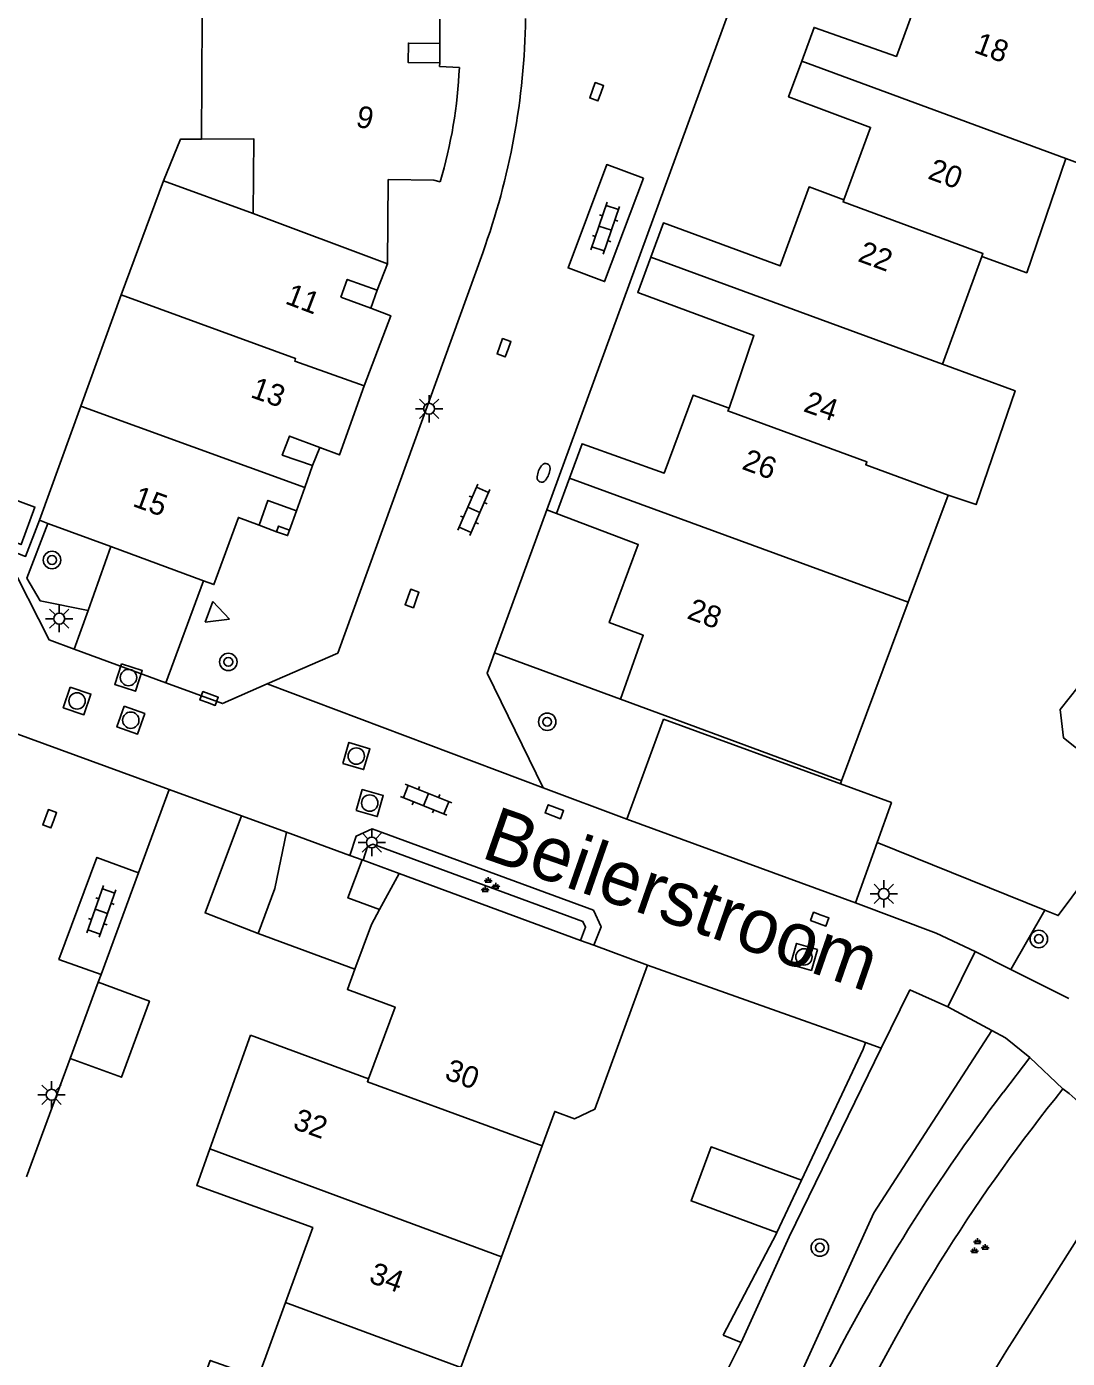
# Model space of a CAD drawing. Extents: x 131000 to 133013, y 393000 to 396501.
# Drawn here: x 131747.2 to 131794.9, y 395340.1 to 395401.1 of the extents above; entities that cross this region are included whole.
import ezdxf

# ---------------------------------------------------------------- set-up
doc = ezdxf.new("R2010")
doc.units = 0
for name, color, linetype in [('gg-afsc-erfafscheiding', 7, 'Continuous'), ('gg-afsc-hekwerk', 7, 'Continuous'), ('gg-afsc-muur', 7, 'Continuous'), ('gg-anno-huisnummerreeks BGT', 7, 'Continuous'), ('gg-anno-openbare ruimte label', 7, 'Continuous'), ('gg-bbg-bijgebouw', 7, 'Continuous'), ('gg-bbg-gedigitaliseerde bebouwing', 7, 'Continuous'), ('gg-bbg-gedigitaliseerde bijgebouw', 7, 'Continuous'), ('gg-bbg-hoofdgebouw', 7, 'Continuous'), ('gg-bbg-luifel en loopbrug', 7, 'Continuous'), ('gg-bbg-onder overbouw', 7, 'Continuous'), ('gg-bbg-overig bouwwerk', 7, 'Continuous'), ('gg-bbg-pand overbouw', 7, 'Continuous'), ('gg-bbg-pilaar onder overbouw', 7, 'Continuous'), ('gg-bbg-pilaar pand', 7, 'Continuous'), ('gg-bbg-tussenscheiding', 7, 'Continuous'), ('gg-knt-verharding', 7, 'Continuous'), ('gg-knt-verharding nz', 7, 'Continuous'), ('gt-grn-groengrens', 7, 'Continuous'), ('gt-grn-vlakafsluiter', 7, 'Continuous'), ('gt-grn-weggrens', 7, 'Continuous'), ('gt-symb-boom', 7, 'Continuous'), ('gt-symb-brandkraan', 7, 'Continuous'), ('gt-symb-groenvak', 7, 'Continuous'), ('gt-symb-klinker verharding', 7, 'Continuous'), ('gt-symb-kolk', 7, 'Continuous'), ('gt-symb-lichtmast', 7, 'Continuous'), ('gt-symb-rioolschacht', 7, 'Continuous'), ('gt-symb-waterafsluiter', 7, 'Continuous')]:
    doc.layers.add(name, color=color, linetype=linetype)

# ---------------------------------------------------------------- blocks, each defined once
blk = doc.blocks.new('gt0-GRVAK')
at = {"layer": 'gt-symb-groenvak'}
for p, q in [((-0.11, 0.189), (-0.228, 0.24)), ((-0.182, 0.153), (0.088, 0.153)), ((-0.091, 0.211), (-0.156, 0.322)), ((-0.047, 0.214), (-0.047, 0.393)), ((-0.004, 0.211), (0.061, 0.322)), ((0.015, 0.189), (0.133, 0.24)), ((0.262, -0.052), (0.197, 0.059)), ((0.305, -0.049), (0.305, 0.13)), ((0.349, -0.052), (0.414, 0.059)), ((-0.245, -0.228), (-0.363, -0.177)), ((-0.318, -0.264), (-0.047, -0.264)), ((-0.226, -0.206), (-0.291, -0.095)), ((-0.183, -0.203), (-0.183, -0.024)), ((-0.139, -0.206), (-0.074, -0.095)), ((-0.12, -0.228), (-0.002, -0.177)), ((0.243, -0.074), (0.125, -0.023)), ((0.17, -0.11), (0.441, -0.11)), ((0.368, -0.074), (0.486, -0.023))]:
    blk.add_line(p, q, dxfattribs=at)
blk = doc.blocks.new('gt0-BOOM')
at = {"layer": 'gt-symb-boom'}
for radius in [0.4, 0.2]:
    blk.add_circle((0, 0), radius, dxfattribs=at)
blk = doc.blocks.new('gt0-KL1')
at = {"layer": 'gt-symb-klinker verharding'}
for p, q in [((-1.15, 0.3), (1.15, 0.3)), ((-1, -0.3), (-1, 0.3)), ((-0.5, 0.3), (-0.5, 0.45)), ((0, -0.3), (0, 0.3)), ((0.5, 0.3), (0.5, 0.45)), ((1, -0.3), (1, 0.3)), ((-1.15, -0.3), (1.15, -0.3)), ((-0.5, -0.45), (-0.5, -0.3)), ((0.5, -0.45), (0.5, -0.3))]:
    blk.add_line(p, q, dxfattribs=at)
blk = doc.blocks.new('gt0-KOLK')
at = {"layer": 'gt-symb-kolk'}
blk.add_lwpolyline([(0, 0), (0.375, 0), (0.375, 0.4), (-0.375, 0.4), (-0.375, 0), (0, 0)], dxfattribs=at)
blk = doc.blocks.new('gt0-LMAST')
at = {"layer": 'gt-symb-lichtmast'}
for p, q in [((-0.005, 0.246), (-0.005, 0.621)), ((-0.182, 0.173), (-0.447, 0.438)), ((0.172, 0.173), (0.437, 0.438)), ((-0.255, -0.004), (-0.63, -0.004)), ((-0.182, -0.181), (-0.447, -0.446)), ((-0.005, -0.254), (-0.005, -0.629)), ((0.437, -0.446), (0.172, -0.181)), ((0.245, -0.004), (0.62, -0.004))]:
    blk.add_line(p, q, dxfattribs=at)
blk.add_circle((-0.005, -0.004), 0.25, dxfattribs=at)
blk = doc.blocks.new('gt0-BR')
at = {"layer": 'gt-symb-brandkraan'}
for centre, radius, start, end in [((-0.244, 0), 0.206, 107.56694, 252.43307), ((0.599, -2.664), 3, 106.89205, 107.56694), ((0, -0.691), 0.938, 73.10799, 106.89205), ((-0.599, -2.664), 3, 72.43309, 73.10799), ((0.244, 0), 0.206, 287.56695, 72.43309), ((0.599, 2.664), 3, 252.43307, 253.10797), ((0, 0.691), 0.938, 253.10797, 286.89206), ((-0.599, 2.664), 3, 286.89206, 287.56695)]:
    blk.add_arc(centre, radius, start, end, dxfattribs=at)
blk = doc.blocks.new('gt0-RS')
at = {"layer": 'gt-symb-rioolschacht'}
blk.add_lwpolyline([(-0.5, -0.5), (0.5, -0.5), (0.5, 0.5), (-0.5, 0.5)], close=True, dxfattribs=at)
blk.add_circle((0, 0), 0.375, dxfattribs=at)
blk = doc.blocks.new('gt0-WAFSL')
at = {"layer": 'gt-symb-waterafsluiter'}
for p, q in [((-0.5, -0.333), (0, 0.667)), ((0, 0.667), (0.5, -0.333)), ((0.5, -0.333), (-0.5, -0.333))]:
    blk.add_line(p, q, dxfattribs=at)

msp = doc.modelspace()

# ---------------------------------------------------------------- linework, layer by layer
at = {"layer": 'gg-afsc-erfafscheiding'}
for p, q in [((131784.469, 395366.427), (131784.522, 395366.563)), ((131793.843, 395360.635), (131786.151, 395363.731)), ((131777.414, 395335.849), (131779.916, 395340.815)), ((131779.916, 395340.815), (131779.098, 395341.164))]:
    msp.add_line(p, q, dxfattribs=at)
for points in [[(131746.259, 395377.182), (131747.113, 395376.853), (131747.751, 395378.511)], [(131805.115, 395373.875), (131805.055, 395373.792), (131801.659, 395369.755), (131798.886, 395366.33), (131794.45, 395360.391), (131793.843, 395360.635)]]:
    msp.add_lwpolyline(points, dxfattribs=at)
at = {"layer": 'gg-afsc-hekwerk'}
msp.add_line((131779.098, 395341.164), (131781.536, 395345.812), dxfattribs=at)
at = {"layer": 'gg-afsc-muur'}
for p, q in [((131775.628, 395358.118), (131785.616, 395354.573)), ((131785.509, 395354.27), (131782.684, 395348.255)), ((131785.509, 395354.27), (131785.616, 395354.573)), ((131781.558, 395345.86), (131781.536, 395345.812))]:
    msp.add_line(p, q, dxfattribs=at)
at = {"layer": 'gg-bbg-bijgebouw'}
for p, q in [((131759.07, 395364.218), (131757.008, 395364.956)), ((131750.447, 395357.331), (131749.163, 395353.842)), ((131782.684, 395348.255), (131781.558, 395345.86))]:
    msp.add_line(p, q, dxfattribs=at)
for points in [[(131757.008, 395364.956), (131755.343, 395360.51), (131757.772, 395359.571)], [(131757.772, 395359.571), (131758.535, 395361.632), (131759.07, 395364.218)], [(131749.163, 395353.842), (131751.505, 395352.982), (131752.787, 395356.472), (131750.447, 395357.331)]]:
    msp.add_lwpolyline(points, dxfattribs=at)
at = {"layer": 'gg-bbg-gedigitaliseerde bebouwing'}
for p, q in [((131755.18, 395395.98), (131755.205, 395401.54)), ((131751.49, 395388.84), (131753.43, 395394.07)), ((131753.43, 395394.07), (131757.55, 395392.57)), ((131790.949, 395390.6), (131789.14, 395385.67)), ((131749.645, 395383.744), (131751.49, 395388.84)), ((131747.751, 395378.511), (131749.645, 395383.744)), ((131789.404, 395379.665), (131787.575, 395374.755)), ((131787.575, 395374.755), (131784.522, 395366.563)), ((131768.926, 395344.753), (131770.789, 395349.829)), ((131767.061, 395339.676), (131768.926, 395344.753))]:
    msp.add_line(p, q, dxfattribs=at)
for points in [[(131794.806, 395395.086), (131800.402, 395393.026), (131801.345, 395395.594), (131799.024, 395396.446), (131798.225, 395398.172), (131798.65, 395399.33)], [(131757.55, 395392.57), (131757.58, 395395.99), (131755.18, 395395.98)], [(131794.806, 395395.086), (131793.011, 395389.855), (131790.949, 395390.6)], [(131789.14, 395385.67), (131792.477, 395384.443), (131790.686, 395379.225), (131789.404, 395379.665)], [(131770.789, 395349.829), (131771.37, 395351.41), (131772.27, 395351.08), (131773.21, 395351.51), (131775.628, 395358.118)]]:
    msp.add_lwpolyline(points, dxfattribs=at)
at = {"layer": 'gg-bbg-gedigitaliseerde bijgebouw'}
msp.add_lwpolyline([(131781.558, 395345.86), (131777.623, 395347.314), (131778.536, 395349.788), (131782.684, 395348.255)], dxfattribs=at)
at = {"layer": 'gg-bbg-hoofdgebouw'}
for p, q in [((131766.102, 395401.48), (131766.098, 395400.363)), ((131763.707, 395390.269), (131763.74, 395394.127)), ((131763.23, 395389.05), (131763.707, 395390.269)), ((131760.265, 395381.012), (131759.913, 395380.006)), ((131771.451, 395378.825), (131772.044, 395380.435)), ((131759.913, 395380.006), (131759.538, 395378.936)), ((131747.751, 395378.511), (131748.141, 395378.367)), ((131748.141, 395378.367), (131751.024, 395377.304)), ((131751.024, 395377.304), (131755.271, 395375.737)), ((131774.383, 395370.304), (131776.411, 395369.556)), ((131784.522, 395366.563), (131776.411, 395369.556)), ((131763.341, 395360.661), (131764.247, 395362.315)), ((131772.553, 395359.252), (131764.247, 395362.315)), ((131773.163, 395359.027), (131772.553, 395359.252)), ((131775.628, 395358.118), (131773.163, 395359.027)), ((131755.559, 395349.702), (131757.419, 395354.902)), ((131757.419, 395354.902), (131762.83, 395352.9))]:
    msp.add_line(p, q, dxfattribs=at)
for points in [[(131791.551, 395404.957), (131791.51, 395404.679), (131790.681, 395402.466), (131788.34, 395403.324), (131787.035, 395399.771), (131783.258, 395401.101), (131782.692, 395399.551)], [(131766.999, 395399.265), (131766.095, 395399.313), (131766.097, 395399.474)], [(131784.629, 395393.201), (131785.849, 395396.515), (131782.092, 395397.91), (131782.692, 395399.551)], [(131763.74, 395394.127), (131765.822, 395394.093), (131766.122, 395394.022)], [(131784.629, 395393.201), (131783.03, 395393.79), (131781.701, 395390.164), (131776.357, 395392.141), (131775.777, 395390.573)], [(131779.362, 395383.651), (131780.505, 395386.981), (131775.176, 395388.951), (131775.777, 395390.573)], [(131762.938, 395388.228), (131763.854, 395387.88), (131762.634, 395384.671)], [(131760.604, 395381.844), (131761.504, 395381.506), (131762.634, 395384.671)], [(131779.362, 395383.651), (131777.717, 395384.241), (131776.391, 395380.672), (131772.624, 395382.013), (131772.044, 395380.435)], [(131757.815, 395378.29), (131756.868, 395378.641), (131755.745, 395375.562), (131755.271, 395375.737)], [(131771.451, 395378.825), (131775.201, 395377.405), (131773.87, 395373.815), (131775.432, 395373.236), (131774.383, 395370.304)], [(131762.21, 395357.931), (131762.964, 395359.973), (131763.341, 395360.661)], [(131762.83, 395352.9), (131764.051, 395356.197), (131761.867, 395357.004), (131762.21, 395357.931)], [(131755.559, 395349.702), (131754.958, 395348.023), (131760.282, 395346.085), (131759.032, 395342.651)], [(131755.857, 395334.011), (131757.126, 395337.498), (131754.955, 395338.288), (131755.577, 395339.998), (131757.783, 395339.219), (131759.032, 395342.651)]]:
    msp.add_lwpolyline(points, dxfattribs=at)
msp.add_arc((131745.202, 395400.216), 21.817, 343.50649, 357.50153, dxfattribs=at)
at = {"layer": 'gg-bbg-luifel en loopbrug'}
for p, q in [((131759.07, 395364.218), (131761.982, 395363.147)), ((131761.982, 395363.147), (131762.539, 395362.942)), ((131757.772, 395359.571), (131762.21, 395357.931))]:
    msp.add_line(p, q, dxfattribs=at)
for points in [[(131755.18, 395395.98), (131754.215, 395395.976), (131753.43, 395394.07)], [(131797.041, 395367.869), (131797.858, 395368.902), (131797.705, 395370.211), (131796.671, 395371.029), (131795.362, 395370.875), (131794.545, 395369.842), (131794.698, 395368.533), (131795.732, 395367.715), (131797.041, 395367.869)], [(131762.539, 395362.942), (131761.894, 395361.196), (131763.341, 395360.661)]]:
    msp.add_lwpolyline(points, dxfattribs=at)
at = {"layer": 'gg-bbg-onder overbouw'}
msp.add_line((131761.561, 395388.74), (131762.938, 395388.228), dxfattribs=at)
for points in [[(131766.097, 395399.474), (131764.656, 395399.49), (131764.666, 395400.379), (131766.098, 395400.363)], [(131763.23, 395389.05), (131761.856, 395389.55), (131761.561, 395388.74)], [(131760.265, 395381.012), (131758.878, 395381.498), (131759.205, 395382.369), (131760.604, 395381.844)], [(131759.538, 395378.936), (131758.226, 395379.415), (131757.815, 395378.29)]]:
    msp.add_lwpolyline(points, dxfattribs=at)
at = {"layer": 'gg-bbg-overig bouwwerk'}
msp.add_lwpolyline([(131745.019, 395380.044), (131747.54, 395379.114), (131746.907, 395377.397), (131744.385, 395378.327), (131745.019, 395380.044)], dxfattribs=at)
at = {"layer": 'gg-bbg-pand overbouw'}
for p, q in [((131766.098, 395400.363), (131766.097, 395399.474)), ((131763.23, 395389.05), (131762.938, 395388.228)), ((131760.265, 395381.012), (131760.604, 395381.844)), ((131759.212, 395378.061), (131759.538, 395378.936)), ((131757.815, 395378.29), (131758.613, 395377.985))]:
    msp.add_line(p, q, dxfattribs=at)
at = {"layer": 'gg-bbg-pilaar onder overbouw'}
msp.add_lwpolyline([(131759.212, 395378.061), (131758.703, 395378.239), (131758.613, 395377.985)], dxfattribs=at)
at = {"layer": 'gg-bbg-pilaar pand'}
msp.add_lwpolyline([(131758.613, 395377.985), (131759.123, 395377.806), (131759.212, 395378.061)], dxfattribs=at)
at = {"layer": 'gg-bbg-tussenscheiding'}
for p, q in [((131782.692, 395399.551), (131794.806, 395395.086)), ((131757.55, 395392.57), (131763.707, 395390.269)), ((131789.14, 395385.67), (131775.777, 395390.573)), ((131749.645, 395383.744), (131759.913, 395380.006)), ((131772.044, 395380.435), (131787.575, 395374.755)), ((131755.559, 395349.702), (131768.926, 395344.753)), ((131759.032, 395342.651), (131767.061, 395339.676))]:
    msp.add_line(p, q, dxfattribs=at)
for points in [[(131784.629, 395393.201), (131784.59, 395393.1), (131791, 395390.74), (131790.949, 395390.6)], [(131762.634, 395384.671), (131759.451, 395385.807), (131759.493, 395385.918), (131751.49, 395388.84)], [(131779.362, 395383.651), (131779.304, 395383.522), (131785.68, 395381.19), (131785.63, 395381.05), (131789.404, 395379.665)], [(131762.83, 395352.9), (131762.783, 395352.774), (131770.789, 395349.829)]]:
    msp.add_lwpolyline(points, dxfattribs=at)
at = {"layer": 'gg-knt-verharding'}
for p, q in [((131771.007, 395378.987), (131768.612, 395372.433)), ((131749.977, 395374.374), (131751.024, 395377.304)), ((131755.271, 395375.737), (131753.549, 395371.061)), ((131749.344, 395372.604), (131749.977, 395374.374)), ((131776.353, 395369.399), (131774.677, 395364.806)), ((131784.469, 395366.427), (131776.353, 395369.399)), ((131752.295, 395362.354), (131753.697, 395366.165)), ((131753.697, 395366.165), (131757.008, 395364.956)), ((131770.835, 395366.251), (131774.677, 395364.806)), ((131785.166, 395360.975), (131786.151, 395363.731)), ((131762.539, 395362.942), (131762.593, 395362.922)), ((131762.593, 395362.922), (131764.247, 395362.315)), ((131750.578, 395357.688), (131752.295, 395362.354)), ((131790.638, 395358.747), (131789.392, 395356.207)), ((131792.282, 395357.923), (131790.638, 395358.747)), ((131794.937, 395356.592), (131792.282, 395357.923)), ((131750.447, 395357.331), (131750.578, 395357.688)), ((131789.392, 395356.207), (131791.409, 395355.122)), ((131786.342, 395354.315), (131785.616, 395354.573)), ((131749.163, 395353.842), (131747.149, 395348.418)), ((131793.157, 395353.885), (131791.936, 395352.291)), ((131796.542, 395347.496), (131792.443, 395341.02))]:
    msp.add_line(p, q, dxfattribs=at)
for points in [[(131777.199, 395442.811), (131780.305, 395437.309), (131781.604, 395432.567), (131782.061, 395409.228), (131771.007, 395378.987)], [(131768.069, 395390.769), (131761.424, 395372.418), (131758.194, 395371.005)], [(131746.257, 395376.842), (131748.195, 395373.026), (131749.344, 395372.604)], [(131768.612, 395372.433), (131768.27, 395371.499), (131770.835, 395366.251)], [(131753.549, 395371.061), (131756.144, 395370.109), (131758.194, 395371.005)], [(131786.151, 395363.731), (131786.808, 395365.57), (131784.469, 395366.427)], [(131761.982, 395363.147), (131762.263, 395364.036), (131763.002, 395364.364), (131773.142, 395360.64), (131773.493, 395359.871), (131773.163, 395359.027)], [(131785.166, 395360.975), (131788.858, 395359.578), (131790.638, 395358.747)], [(131789.392, 395356.207), (131787.65, 395356.978), (131786.342, 395354.315)], [(131791.409, 395355.122), (131792.042, 395354.781), (131793.157, 395353.885)]]:
    msp.add_lwpolyline(points, dxfattribs=at)
for centre, radius, start, end in [((131736.998, 395402.016), 33.044, 340.101, 359.1156), ((131856.449, 395302.593), 79.387, 141.1037, 154.32464), ((131792.076, 395348.628), 4.608, 345.77299, 55.83857), ((131859.619, 395300.747), 85.075, 142.70919, 153.66444), ((132005.698, 395208.5), 251.076, 148.14256, 157.55427)]:
    msp.add_arc(centre, radius, start, end, dxfattribs=at)
at = {"layer": 'gg-knt-verharding nz'}
for p, q in [((131749.344, 395372.604), (131753.549, 395371.061)), ((131785.166, 395360.975), (131774.677, 395364.806)), ((131793.157, 395353.885), (131794.663, 395352.441))]:
    msp.add_line(p, q, dxfattribs=at)
for points in [[(131775.437, 395394.196), (131773.753, 395394.81), (131771.98, 395390.078), (131773.659, 395389.45), (131775.437, 395394.196)], [(131752.295, 395362.354), (131750.381, 395363.052), (131748.643, 395358.38), (131750.578, 395357.688)]]:
    msp.add_lwpolyline(points, dxfattribs=at)
at = {"layer": 'gt-grn-groengrens'}
for p, q in [((131774.383, 395370.304), (131768.612, 395372.433)), ((131792.282, 395357.923), (131793.843, 395360.635))]:
    msp.add_line(p, q, dxfattribs=at)
for points in [[(131748.141, 395378.367), (131747.175, 395375.856), (131747.783, 395374.809), (131749.977, 395374.374)], [(131772.553, 395359.252), (131772.787, 395359.851), (131772.663, 395360.123), (131763.025, 395363.663), (131762.794, 395363.561), (131762.593, 395362.922)], [(131791.409, 395355.122), (131786.005, 395346.758), (131780.437, 395334.515), (131777.109, 395327.407)], [(131786.342, 395354.315), (131782.12, 395345.66), (131779.916, 395340.815)]]:
    msp.add_lwpolyline(points, dxfattribs=at)
at = {"layer": 'gt-grn-vlakafsluiter'}
msp.add_line((131771.007, 395378.987), (131771.451, 395378.825), dxfattribs=at)
at = {"layer": 'gt-grn-weggrens'}
for p, q in [((131770.835, 395366.251), (131758.194, 395371.005)), ((131744.919, 395369.37), (131753.697, 395366.165))]:
    msp.add_line(p, q, dxfattribs=at)

# ---------------------------------------------------------------- block references
at = {"layer": 'gt-symb-boom'}
for p in [(131748.325, 395376.687), (131756.408, 395372.016), (131771.027, 395369.272), (131793.563, 395359.317), (131783.526, 395345.171)]:
    msp.add_blockref('gt0-BOOM', p, dxfattribs=at)
at = {"layer": 'gt-symb-brandkraan', "rotation": -111.84397692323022}
msp.add_blockref('gt0-BR', (131770.862, 395380.682), dxfattribs=at)
at = {"layer": 'gt-symb-groenvak'}
for p in [(131768.365, 395361.76), (131790.794, 395345.205)]:
    msp.add_blockref('gt0-GRVAK', p, dxfattribs=at)
at = {"layer": 'gt-symb-klinker verharding'}
for p, rotation in [((131773.683, 395391.896), 71.14816421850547), ((131767.666, 395378.982), 66.43292878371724), ((131765.474, 395365.701), -21.950284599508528), ((131750.588, 395360.579), 70.60447167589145)]:
    msp.add_blockref('gt0-KL1', p, dxfattribs=dict(at, rotation=rotation))
at = {"layer": 'gt-symb-kolk'}
for p, rotation in [((131773.478, 395398.08), 69.87983420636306), ((131769.231, 395386.345), 69.87983420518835), ((131765.019, 395374.854), 69.87983420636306), ((131755.457, 395370.149), -20.06634962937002), ((131748.405, 395364.757), 69.87983420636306), ((131771.283, 395364.96), -20.790725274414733), ((131783.59, 395360.413), 159.7524984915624)]:
    msp.add_blockref('gt0-KOLK', p, dxfattribs=dict(at, rotation=rotation))
at = {"layer": 'gt-symb-lichtmast'}
for p in [(131765.614, 395383.623), (131748.663, 395374.002), (131762.992, 395363.741), (131786.457, 395361.386), (131748.312, 395352.182)]:
    msp.add_blockref('gt0-LMAST', p, dxfattribs=at)
at = {"layer": 'gt-symb-rioolschacht'}
for p, rotation in [((131751.832, 395371.3), -107.81888891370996), ((131749.473, 395370.226), -108.72486806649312), ((131751.938, 395369.344), -109.26841496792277), ((131762.274, 395367.702), -16.67729392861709), ((131762.892, 395365.544), -15.898187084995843), ((131782.795, 395358.492), 163.73979529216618)]:
    msp.add_blockref('gt0-RS', p, dxfattribs=dict(at, rotation=rotation))
at = {"layer": 'gt-symb-waterafsluiter', "rotation": -110.06634962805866}
msp.add_blockref('gt0-WAFSL', (131755.833, 395374.199), dxfattribs=at)

# ---------------------------------------------------------------- texts
at = {"layer": 'gg-anno-huisnummerreeks BGT'}
for s, rotation, p in [('18', 339.8, (131790.542, 395399.969)), ('9', 347, (131762.205, 395396.569)), ('20', 339.8, (131788.425, 395394.183)), ('22', 339.9, (131785.219, 395390.397)), ('11', 339.2, (131758.964, 395388.457)), ('13', 340.4, (131757.38, 395384.161)), ('24', 341, (131782.723, 395383.515)), ('26', 339.6, (131779.904, 395380.873)), ('15', 339.9, (131751.976, 395379.172)), ('28', 339.6, (131777.386, 395374.027)), ('30', 339.7, (131766.272, 395352.914)), ('32', 340.3, (131759.317, 395350.637)), ('34', 340.1, (131762.804, 395343.591))]:
    msp.add_text(s, height=1, rotation=rotation, dxfattribs=at).set_placement(p)
at = {"layer": 'gg-anno-openbare ruimte label'}
msp.add_text('Beilerstroom', height=2.5, rotation=340.8, dxfattribs=at).set_placement((131767.929, 395363.069))

doc.saveas('drawing.dxf')
